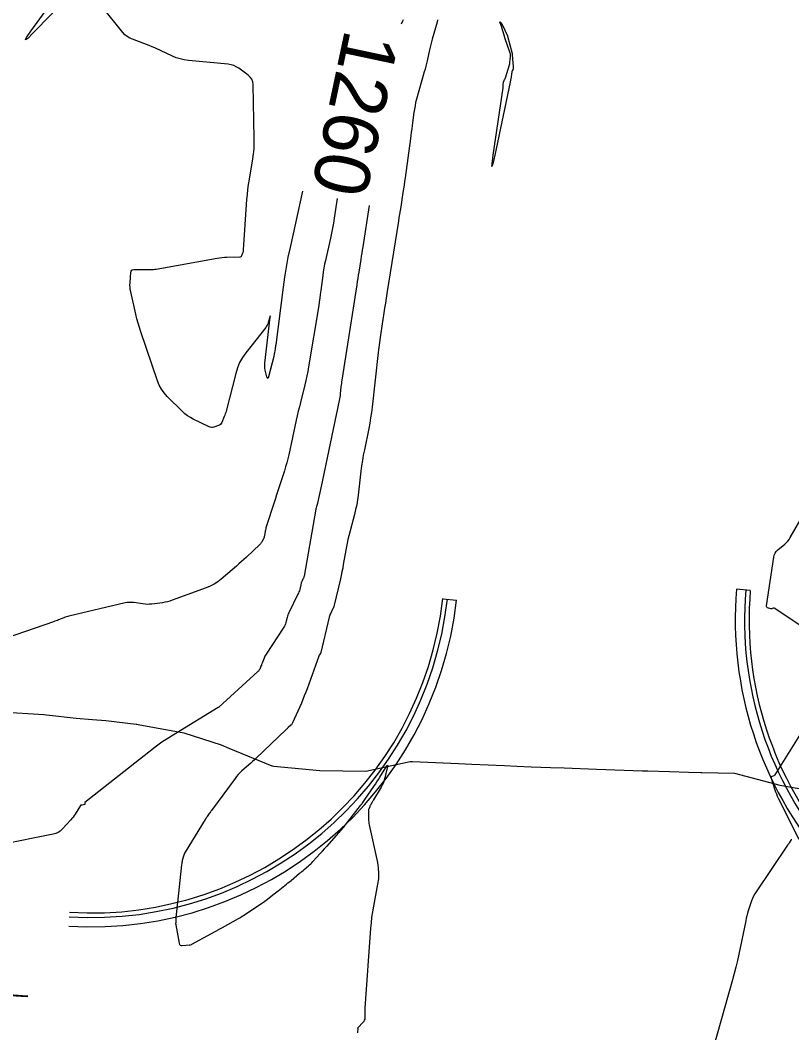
# Model space of a CAD drawing. Extents: x 658976 to 668726, y 639543 to 647196.
# Drawn here: x 661469 to 661552.9, y 642516.7 to 642626.8 of the extents above; entities that cross this region are included whole.
import ezdxf

# ---------------------------------------------------------------- set-up
doc = ezdxf.new("R2010")
doc.units = 0
for name, color, linetype in [('Ex_Contour Labels', 7, 'Continuous'), ('Ex_Major Contours', 7, 'Continuous'), ('Ex_Minor Contours', 7, 'Continuous'), ('R_Ramp 20 Degree Des Ls', 7, 'Continuous'), ('R_Ramp 20 Degree_Min Ls', 7, 'Continuous')]:
    doc.layers.add(name, color=color, linetype=linetype)

msp = doc.modelspace()

# ---------------------------------------------------------------- linework, layer by layer
at = {"layer": 'Ex_Major Contours'}
msp.add_lwpolyline([(661503.49, 642607.37), (661503.16, 642605.23), (661503.08, 642604.69), (661502.98, 642604.14), (661502.87, 642603.6), (661502.75, 642603.06), (661502.2, 642600.62), (661502.12, 642600.22), (661502.04, 642599.81), (661501.97, 642599.41), (661501.92, 642599), (661501.71, 642597.36), (661501.65, 642596.95), (661501.6, 642596.54), (661501.54, 642596.13), (661501.47, 642595.73), (661500.38, 642589.06), (661500.3, 642588.57), (661500.2, 642588.09), (661500.09, 642587.6), (661499.98, 642587.12), (661499.49, 642585.21), (661499.37, 642584.73), (661499.25, 642584.25), (661499.14, 642583.76), (661499.04, 642583.28), (661498.21, 642579.51), (661498.11, 642579.07), (661498, 642578.63), (661497.87, 642578.19), (661497.74, 642577.76), (661497.17, 642576.04), (661497.03, 642575.61), (661496.89, 642575.18), (661496.76, 642574.75), (661496.62, 642574.32), (661495.77, 642571.67), (661495.74, 642571.56), (661495.71, 642571.45), (661495.68, 642571.34), (661495.66, 642571.23), (661495.57, 642570.72), (661495.55, 642570.63), (661495.53, 642570.55), (661495.5, 642570.46), (661495.46, 642570.38), (661495.29, 642570.06), (661495.24, 642569.99), (661495.19, 642569.91), (661495.13, 642569.84), (661495.07, 642569.78), (661493.62, 642568.4), (661493.35, 642568.15), (661493.08, 642567.9), (661492.81, 642567.66), (661492.53, 642567.42), (661490.88, 642566.01), (661490.5, 642565.72), (661490.1, 642565.46), (661489.68, 642565.24), (661489.23, 642565.05), (661485.56, 642563.7), (661485.3, 642563.61), (661485.03, 642563.54), (661484.76, 642563.48), (661484.49, 642563.44), (661483.33, 642563.29), (661483.09, 642563.27), (661482.85, 642563.26), (661482.6, 642563.27), (661482.36, 642563.3), (661481.39, 642563.45), (661481.15, 642563.47), (661480.91, 642563.47), (661480.67, 642563.45), (661480.43, 642563.41), (661474.33, 642561.97), (661474.19, 642561.94), (661474.05, 642561.89), (661473.91, 642561.85), (661473.77, 642561.8), (661473.21, 642561.58), (661473.08, 642561.52), (661472.94, 642561.47), (661472.8, 642561.42), (661472.66, 642561.37), (661465.38, 642558.86)], dxfattribs=at)
at = {"layer": 'Ex_Minor Contours'}
for points in [[(661474.48, 642629.54), (661470.42, 642625.35), (661469.85, 642624.78), (661469.61, 642624.62), (661469.73, 642624.88), (661470.18, 642625.55), (661474.08, 642630.96)], [(661499.73, 642608.16), (661498.36, 642602.06), (661498.13, 642600.99), (661497.93, 642599.91), (661497.75, 642598.84), (661497.6, 642597.75), (661496.8, 642591.46), (661496.78, 642591.36), (661496.77, 642591.25), (661496.75, 642591.14), (661496.73, 642591.03), (661496.66, 642590.61), (661496.65, 642590.5), (661496.63, 642590.4), (661496.6, 642590.29), (661496.58, 642590.19), (661496.02, 642588), (661495.97, 642587.87), (661495.93, 642587.82), (661495.88, 642587.87), (661495.84, 642588), (661495.67, 642588.73), (661495.63, 642588.92), (661495.61, 642589.1), (661495.61, 642589.29), (661495.62, 642589.47), (661496.2, 642594.46), (661496.21, 642594.57), (661496.2, 642594.61), (661496.18, 642594.58), (661496.15, 642594.47), (661495.98, 642593.9), (661495.93, 642593.76), (661495.87, 642593.62), (661495.8, 642593.49), (661495.71, 642593.37), (661493.55, 642590.59), (661493.19, 642590.08), (661492.88, 642589.53), (661492.64, 642588.96), (661492.45, 642588.36), (661491.41, 642584.26), (661491.37, 642584.11), (661491.32, 642583.96), (661491.26, 642583.81), (661491.2, 642583.66), (661490.93, 642583.03), (661490.87, 642582.92), (661490.79, 642582.82), (661490.69, 642582.75), (661490.57, 642582.7), (661490.06, 642582.53), (661489.93, 642582.5), (661489.81, 642582.49), (661489.68, 642582.51), (661489.56, 642582.56), (661487.84, 642583.39), (661487.53, 642583.56), (661487.22, 642583.75), (661486.94, 642583.97), (661486.68, 642584.22), (661485.02, 642585.87), (661484.68, 642586.25), (661484.39, 642586.66), (661484.15, 642587.09), (661483.96, 642587.56), (661482.14, 642592.88), (661481.98, 642593.36), (661481.84, 642593.83), (661481.71, 642594.31), (661481.59, 642594.8), (661481.04, 642597.23), (661480.99, 642597.47), (661480.97, 642597.71), (661480.96, 642597.95), (661480.97, 642598.19), (661481.06, 642599.36), (661481.09, 642599.48), (661481.15, 642599.57), (661481.25, 642599.63), (661481.37, 642599.64), (661481.95, 642599.64), (661482.09, 642599.64), (661482.24, 642599.64), (661482.38, 642599.64), (661482.52, 642599.64), (661483.19, 642599.65), (661483.34, 642599.65), (661483.5, 642599.67), (661483.66, 642599.68), (661483.81, 642599.71), (661490.43, 642600.89), (661490.69, 642600.93), (661490.96, 642600.96), (661491.22, 642600.99), (661491.48, 642601), (661492.91, 642601.03), (661492.98, 642601.04), (661493.04, 642601.07), (661493.09, 642601.12), (661493.12, 642601.18), (661493.24, 642601.48), (661493.27, 642601.55), (661493.29, 642601.63), (661493.3, 642601.71), (661493.31, 642601.79), (661493.68, 642607.25), (661493.72, 642607.81), (661493.78, 642608.36), (661493.86, 642608.91), (661493.94, 642609.46), (661494.31, 642611.67), (661494.39, 642612.22), (661494.45, 642612.77), (661494.47, 642613.33), (661494.47, 642613.88), (661494.34, 642619.77), (661494.3, 642620.07), (661494.2, 642620.34), (661494.03, 642620.58), (661493.81, 642620.78), (661492.78, 642621.53), (661492.52, 642621.7), (661492.24, 642621.83), (661491.95, 642621.91), (661491.64, 642621.96), (661487.31, 642622.38), (661486.86, 642622.44), (661486.42, 642622.54), (661485.99, 642622.68), (661485.57, 642622.85), (661483.66, 642623.74), (661483.36, 642623.87), (661483.06, 642624), (661482.76, 642624.12), (661482.45, 642624.24), (661481.22, 642624.69), (661480.93, 642624.82), (661480.66, 642624.98), (661480.41, 642625.18), (661480.19, 642625.42), (661477.97, 642628.16)], [(661514.4, 642626.78), (661514.34, 642626.53), (661513.82, 642624.7), (661513.74, 642624.41), (661513.66, 642624.11), (661513.59, 642623.82), (661513.52, 642623.52), (661513.25, 642622.34), (661513.18, 642622.04), (661513.11, 642621.75), (661513.03, 642621.45), (661512.95, 642621.16), (661512.11, 642618.16), (661512.01, 642617.81), (661511.94, 642617.45), (661511.87, 642617.1), (661511.82, 642616.74), (661511.63, 642615.31), (661511.58, 642614.95), (661511.53, 642614.6), (661511.49, 642614.24), (661511.44, 642613.88), (661510.86, 642609.61), (661510.81, 642609.22), (661510.75, 642608.83), (661510.69, 642608.43), (661510.63, 642608.04), (661510.39, 642606.47), (661510.33, 642606.08), (661510.26, 642605.69), (661510.2, 642605.3), (661510.14, 642604.91), (661508.89, 642597.06), (661508.81, 642596.53), (661508.72, 642596), (661508.64, 642595.46), (661508.55, 642594.93), (661508.22, 642592.79), (661508.14, 642592.26), (661508.07, 642591.72), (661508, 642591.19), (661507.94, 642590.65), (661507.28, 642584.69), (661507.21, 642584.11), (661507.12, 642583.53), (661507.03, 642582.95), (661506.91, 642582.37), (661506.44, 642580.07), (661506.32, 642579.49), (661506.22, 642578.91), (661506.14, 642578.33), (661506.06, 642577.75), (661505.76, 642575.14), (661505.69, 642574.61), (661505.6, 642574.08), (661505.49, 642573.56), (661505.36, 642573.04), (661504.74, 642570.69), (661504.64, 642570.31), (661504.55, 642569.92), (661504.48, 642569.53), (661504.41, 642569.14), (661504.15, 642567.58), (661504.08, 642567.19), (661504, 642566.8), (661503.92, 642566.41), (661503.83, 642566.02), (661503.15, 642563.16), (661503.12, 642563.04), (661503.08, 642562.93), (661503.04, 642562.82), (661502.99, 642562.72), (661502.78, 642562.29), (661502.73, 642562.18), (661502.68, 642562.07), (661502.65, 642561.96), (661502.62, 642561.85), (661501.71, 642558.04), (661501.7, 642558), (661501.68, 642557.96), (661501.66, 642557.93), (661501.64, 642557.89), (661501.55, 642557.76), (661501.53, 642557.72), (661501.51, 642557.69), (661501.49, 642557.65), (661501.48, 642557.61), (661500.21, 642554.09), (661500.07, 642553.7), (661499.91, 642553.31), (661499.75, 642552.92), (661499.59, 642552.53), (661498.64, 642550.39), (661498.6, 642550.31), (661498.55, 642550.24), (661498.5, 642550.17), (661498.43, 642550.11), (661498.17, 642549.87), (661498.1, 642549.81), (661498.04, 642549.74), (661497.97, 642549.68), (661497.91, 642549.62), (661494.67, 642546.54), (661494.48, 642546.36), (661494.28, 642546.18), (661494.09, 642546), (661493.89, 642545.83), (661493.1, 642545.12), (661492.91, 642544.94), (661492.73, 642544.75), (661492.55, 642544.55), (661492.39, 642544.34), (661489.81, 642540.85), (661489.75, 642540.77), (661489.7, 642540.69), (661489.64, 642540.61), (661489.58, 642540.53), (661489.36, 642540.2), (661489.3, 642540.12), (661489.25, 642540.04), (661489.19, 642539.95), (661489.14, 642539.87), (661486.95, 642536.33), (661486.89, 642536.22), (661486.84, 642536.11), (661486.8, 642536), (661486.77, 642535.89), (661486.65, 642535.43), (661486.62, 642535.31), (661486.6, 642535.19), (661486.58, 642535.07), (661486.56, 642534.96), (661486.11, 642530.85), (661486.09, 642530.68), (661486.08, 642530.51), (661486.06, 642530.34), (661486.04, 642530.18), (661485.95, 642529.23), (661485.95, 642529.2), (661485.95, 642529.17), (661485.95, 642529.14), (661485.95, 642529.12), (661485.95, 642529), (661485.95, 642528.97), (661485.95, 642528.94), (661485.95, 642528.92), (661485.95, 642528.89), (661485.93, 642528.63), (661485.92, 642528.58), (661485.92, 642528.53), (661485.93, 642528.48), (661485.94, 642528.43), (661486.31, 642526.41), (661486.35, 642526.3), (661486.41, 642526.22), (661486.51, 642526.17), (661486.63, 642526.17), (661487.44, 642526.23), (661487.44, 642526.23), (661487.45, 642526.23), (661487.45, 642526.23), (661487.45, 642526.23), (661487.45, 642526.21), (661487.45, 642526.21), (661487.46, 642526.21), (661487.46, 642526.21), (661487.46, 642526.21), (661487.66, 642526.3), (661487.68, 642526.31), (661487.69, 642526.31), (661490.22, 642527.71), (661490.29, 642527.74), (661490.35, 642527.78), (661490.42, 642527.81), (661490.48, 642527.85), (661490.74, 642527.99), (661490.8, 642528.03), (661490.87, 642528.06), (661490.93, 642528.1), (661491, 642528.13), (661492.75, 642529.1), (661492.89, 642529.18), (661493.02, 642529.26), (661493.16, 642529.35), (661493.3, 642529.44), (661495.31, 642530.79), (661495.47, 642530.9), (661495.62, 642531), (661495.76, 642531.11), (661495.91, 642531.22), (661496.49, 642531.68), (661496.63, 642531.79), (661496.78, 642531.9), (661496.92, 642532.02), (661497.06, 642532.13), (661497.8, 642532.7), (661497.96, 642532.84), (661498.13, 642532.97), (661498.3, 642533.11), (661498.47, 642533.24), (661499.4, 642534.02), (661499.53, 642534.12), (661499.65, 642534.22), (661499.77, 642534.32), (661499.89, 642534.43), (661500.37, 642534.84), (661500.49, 642534.95), (661500.61, 642535.06), (661500.72, 642535.17), (661500.83, 642535.29), (661501.63, 642536.17), (661501.7, 642536.24), (661501.76, 642536.31), (661501.82, 642536.37), (661501.88, 642536.44), (661502.13, 642536.71), (661502.19, 642536.78), (661502.25, 642536.85), (661502.31, 642536.92), (661502.38, 642536.99), (661504.12, 642538.97), (661504.19, 642539.05), (661504.26, 642539.13), (661504.32, 642539.21), (661504.39, 642539.29), (661506.03, 642541.4), (661506.07, 642541.45), (661506.11, 642541.5), (661506.15, 642541.56), (661506.18, 642541.61), (661506.48, 642542.03), (661507.46, 642543.45), (661507.63, 642543.7), (661507.79, 642543.95), (661507.96, 642544.21), (661508.12, 642544.46), (661508.78, 642545.54), (661508.89, 642545.71), (661508.96, 642545.76), (661508.97, 642545.68), (661508.93, 642545.47), (661508.67, 642544.39), (661508.59, 642544.13), (661508.5, 642543.87), (661508.38, 642543.62), (661508.25, 642543.38), (661507.44, 642542), (661507.4, 642541.93), (661507.37, 642541.87), (661507.33, 642541.81), (661507.29, 642541.75), (661507.13, 642541.49), (661507.1, 642541.43), (661507.07, 642541.38), (661507.04, 642541.32), (661507.02, 642541.26), (661506.92, 642541.01), (661506.9, 642540.95), (661506.88, 642540.89), (661506.88, 642540.83), (661506.87, 642540.76), (661506.89, 642539.93), (661506.89, 642539.77), (661506.91, 642539.61), (661506.93, 642539.45), (661506.96, 642539.29), (661507.85, 642535.2), (661507.95, 642534.61), (661507.98, 642534.01), (661507.96, 642533.42), (661507.88, 642532.83), (661507.42, 642530.45), (661507.31, 642529.85), (661507.22, 642529.25), (661507.16, 642528.65), (661507.1, 642528.05), (661506.49, 642519.37), (661506.48, 642519.24), (661506.48, 642519.1), (661506.48, 642518.97), (661506.47, 642518.83), (661506.48, 642518.29), (661506.47, 642518.16), (661506.43, 642518.04), (661506.37, 642517.93), (661506.29, 642517.83), (661505.71, 642517.23), (661505.71, 642517.23), (661505.71, 642517.23), (661505.7, 642517.22), (661505.7, 642517.22), (661505.71, 642517.2), (661505.71, 642517.19), (661505.7, 642516.68)], [(661510.66, 642626.8), (661510.62, 642626.72), (661510.59, 642626.64), (661510.45, 642626.34)], [(661506.97, 642606.63), (661506.26, 642602.11), (661506.21, 642601.77), (661506.15, 642601.43), (661506.1, 642601.09), (661506.04, 642600.74), (661505.83, 642599.37), (661505.77, 642599.03), (661505.72, 642598.69), (661505.66, 642598.35), (661505.61, 642598), (661503.99, 642587.64), (661503.96, 642587.46), (661503.94, 642587.27), (661503.91, 642587.09), (661503.89, 642586.9), (661503.81, 642586.15), (661503.79, 642585.97), (661503.76, 642585.78), (661503.73, 642585.6), (661503.69, 642585.41), (661502.07, 642577.62), (661502, 642577.28), (661501.93, 642576.93), (661501.86, 642576.59), (661501.78, 642576.24), (661501.34, 642574.24), (661501.34, 642574.21), (661501.33, 642574.18), (661501.32, 642574.15), (661501.31, 642574.12), (661501.27, 642574), (661501.26, 642573.97), (661501.25, 642573.94), (661501.24, 642573.91), (661501.24, 642573.88), (661501.19, 642573.75), (661501.18, 642573.72), (661501.17, 642573.69), (661501.17, 642573.65), (661501.16, 642573.62), (661499.89, 642566.32), (661499.87, 642566.25), (661499.85, 642566.19), (661499.83, 642566.12), (661499.79, 642566.06), (661499.66, 642565.81), (661499.63, 642565.75), (661499.6, 642565.68), (661499.58, 642565.62), (661499.56, 642565.55), (661499.41, 642564.87), (661499.37, 642564.74), (661499.33, 642564.61), (661499.28, 642564.48), (661499.22, 642564.35), (661498.23, 642562.35), (661498.17, 642562.22), (661498.12, 642562.09), (661498.07, 642561.96), (661498.04, 642561.82), (661497.91, 642561.28), (661497.87, 642561.15), (661497.82, 642561.02), (661497.76, 642560.89), (661497.69, 642560.77), (661495.75, 642557.85), (661495.68, 642557.75), (661495.62, 642557.64), (661495.57, 642557.53), (661495.53, 642557.41), (661495.33, 642556.88), (661495.3, 642556.8), (661495.27, 642556.72), (661495.24, 642556.63), (661495.2, 642556.55), (661495.06, 642556.23), (661495.02, 642556.15), (661494.97, 642556.08), (661494.92, 642556.01), (661494.86, 642555.95), (661490.63, 642552.07), (661490.63, 642552.07), (661490.63, 642552.06), (661490.62, 642552.06), (661490.62, 642552.06), (661490.6, 642552.05), (661490.6, 642552.05), (661490.57, 642552.03), (661490.56, 642552.03), (661485.95, 642549.23), (661485.19, 642548.76), (661484.44, 642548.26), (661483.71, 642547.73), (661483, 642547.19), (661476.07, 642541.72), (661476.06, 642541.7), (661476.05, 642541.68), (661476.04, 642541.66), (661476.05, 642541.64), (661476.07, 642541.56), (661476.07, 642541.54), (661476.07, 642541.52), (661476.06, 642541.51), (661476.04, 642541.5), (661475.77, 642541.44), (661475.76, 642541.44), (661475.74, 642541.43), (661475.72, 642541.43), (661475.71, 642541.43), (661475.64, 642541.43), (661475.62, 642541.43), (661475.6, 642541.42), (661475.59, 642541.41), (661475.58, 642541.4), (661474.99, 642540.46), (661474.88, 642540.3), (661474.77, 642540.14), (661474.65, 642539.99), (661474.52, 642539.85), (661473.59, 642538.82), (661473.38, 642538.62), (661473.14, 642538.46), (661472.89, 642538.35), (661472.61, 642538.27), (661466.83, 642537.1)], [(661557.61, 642558.41), (661551.06, 642562.82), (661551.02, 642562.84), (661550.99, 642562.85), (661550.95, 642562.85), (661550.91, 642562.84), (661550.76, 642562.79), (661550.72, 642562.78), (661550.68, 642562.77), (661550.65, 642562.77), (661550.61, 642562.78), (661550.27, 642562.89), (661550.22, 642562.92), (661550.18, 642562.96), (661550.16, 642563.02), (661550.16, 642563.08), (661550.94, 642568.38), (661550.99, 642568.61), (661551.09, 642568.82), (661551.21, 642569), (661551.38, 642569.17), (661552.12, 642569.79), (661552.29, 642569.95), (661552.45, 642570.13), (661552.6, 642570.32), (661552.72, 642570.52), (661554.27, 642573.22)], [(661554.32, 642549.96), (661551.05, 642544.72), (661551.03, 642544.69), (661551, 642544.66), (661550.97, 642544.64), (661550.94, 642544.62), (661550.76, 642544.53), (661550.74, 642544.53), (661550.73, 642544.52), (661550.72, 642544.52), (661550.7, 642544.52), (661550.64, 642544.51), (661550.63, 642544.5), (661550.62, 642544.5), (661550.62, 642544.49), (661550.62, 642544.48), (661551.05, 642543.11), (661551.13, 642542.87), (661551.22, 642542.65), (661551.31, 642542.42), (661551.42, 642542.2), (661553.66, 642537.72)], [(661552.91, 642537.65), (661552.87, 642537.66), (661552.83, 642537.65), (661552.79, 642537.61), (661552.61, 642537.33), (661552.56, 642537.26), (661552.52, 642537.2), (661552.48, 642537.14), (661552.43, 642537.07), (661549.01, 642532.02), (661548.86, 642531.78), (661548.73, 642531.53), (661548.61, 642531.28), (661548.52, 642531.02), (661548.16, 642529.95), (661548.08, 642529.68), (661548, 642529.41), (661547.94, 642529.14), (661547.88, 642528.87), (661547.13, 642525.22), (661546.98, 642524.53), (661546.82, 642523.83), (661546.64, 642523.14), (661546.45, 642522.45), (661544.32, 642514.88)], [(661466.83, 642520.92), (661469.77, 642520.7), (661469.79, 642520.7), (661469.79, 642520.69), (661469.79, 642520.69), (661469.84, 642520.67), (661469.85, 642520.67), (661469.85, 642520.66), (661469.85, 642520.66), (661469.84, 642520.65), (661469.79, 642520.62), (661469.78, 642520.61), (661469.77, 642520.61), (661469.75, 642520.61), (661469.74, 642520.61), (661467.32, 642520.74)]]:
    msp.add_lwpolyline(points, dxfattribs=at)
msp.add_lwpolyline([(661521.19, 642626.54), (661521.37, 642626.34), (661521.4, 642626.3), (661521.41, 642626.29), (661521.41, 642626.29), (661521.42, 642626.28), (661521.42, 642626.27), (661521.44, 642626.22), (661521.45, 642626.22), (661521.97, 642625.13), (661521.98, 642625.1), (661521.99, 642625.08), (661522, 642625.06), (661522, 642625.03), (661522.49, 642623.15), (661522.49, 642623.14), (661522.49, 642623.13), (661522.5, 642623.12), (661522.5, 642623.11), (661522.5, 642623.07), (661522.5, 642623.04), (661522.59, 642622.09), (661522.59, 642622.02), (661522.59, 642621.96), (661522.6, 642621.89), (661522.6, 642621.82), (661522.6, 642621.47), (661522.6, 642621.44), (661522.59, 642621.42), (661522.59, 642621.39), (661522.57, 642621.36), (661522.51, 642621.27), (661522.5, 642621.24), (661522.49, 642621.22), (661522.48, 642621.19), (661522.48, 642621.16), (661522.35, 642620.35), (661522.33, 642620.27), (661522.32, 642620.18), (661522.3, 642620.1), (661522.29, 642620.02), (661520.6, 642612.07), (661520.4, 642611.15), (661520.3, 642610.85), (661520.32, 642611.16), (661520.44, 642612.1), (661521.51, 642619.42), (661521.52, 642619.47), (661521.53, 642619.53), (661521.53, 642619.59), (661521.53, 642619.65), (661521.54, 642619.89), (661521.55, 642619.94), (661521.56, 642620), (661521.57, 642620.05), (661521.59, 642620.1), (661521.68, 642620.3), (661521.71, 642620.35), (661521.73, 642620.4), (661521.75, 642620.45), (661521.76, 642620.51), (661522.22, 642621.9), (661522.22, 642621.92), (661522.22, 642621.93), (661522.23, 642621.95), (661522.23, 642621.97), (661522.25, 642622.03), (661522.25, 642622.04), (661522.25, 642622.06), (661522.25, 642622.07), (661522.26, 642622.09), (661522.3, 642622.59), (661522.31, 642622.64), (661522.31, 642622.69), (661522.31, 642622.73), (661522.32, 642622.78), (661522.33, 642622.97), (661522.33, 642623.02), (661522.32, 642623.07), (661522.31, 642623.11), (661522.3, 642623.16), (661521.71, 642624.83), (661521.71, 642624.84), (661521.7, 642624.86), (661521.7, 642624.87), (661521.69, 642624.88), (661521.67, 642624.94), (661521.67, 642624.95), (661521.66, 642624.95), (661521.66, 642624.96), (661521.66, 642624.97), (661521.66, 642625), (661521.65, 642625), (661521.65, 642625.01), (661521.65, 642625.02), (661521.65, 642625.02), (661521.48, 642625.61), (661521.46, 642625.67), (661521.45, 642625.73), (661521.43, 642625.79), (661521.41, 642625.85), (661521.33, 642626.1), (661521.31, 642626.15), (661521.3, 642626.2), (661521.28, 642626.25), (661521.26, 642626.3), (661521.16, 642626.53), (661521.15, 642626.56), (661521.15, 642626.57), (661521.16, 642626.57)], close=True, dxfattribs=at)
at = {"layer": 'R_Ramp 20 Degree Des Ls'}
for p, q in [((661548.38, 642564.78), (661546.89, 642564.9)), ((661514.97, 642563.87), (661516.46, 642563.7))]:
    msp.add_line(p, q, dxfattribs=at)
msp.add_lwpolyline([(661466.91, 642551.59), (661471.59, 642551.29), (661471.9, 642551.26), (661475.1, 642550.9), (661476.88, 642550.74), (661478.34, 642550.63), (661481.62, 642550.23), (661481.69, 642550.22), (661481.85, 642550.19), (661486.81, 642549.3), (661490.88, 642547.97), (661491.71, 642547.61), (661496.38, 642545.69), (661496.45, 642545.69), (661496.61, 642545.67), (661501.59, 642545.2), (661506.59, 642545.14), (661511.43, 642546.18), (661511.5, 642546.18), (661511.66, 642546.17), (661516.66, 642545.95), (661518.13, 642545.88), (661521.66, 642545.73), (661522.99, 642545.67), (661524.57, 642545.6), (661526.65, 642545.53), (661528.16, 642545.47), (661531.65, 642545.36), (661536.65, 642545.17), (661537.26, 642545.15), (661539.59, 642545.08), (661541.65, 642545.02), (661542.99, 642544.98), (661543.11, 642544.98), (661546.65, 642544.9), (661551.58, 642543.59), (661554.53, 642543.08)], dxfattribs=at)
for centre, radius, start, end in [((661586.75, 642561.56), 40, 175.209, 266.5452), ((661586.75, 642561.56), 39, 175.209, 266.5452), ((661586.75, 642561.56), 38.5, 175.209, 266.5452), ((661476.71, 642568.21), 40, 266.5452, 353.5366), ((661476.71, 642568.21), 39, 266.5452, 353.5366), ((661476.71, 642568.21), 38.5, 266.5452, 353.5366)]:
    msp.add_arc(centre, radius, start, end, dxfattribs=at)
at = {"layer": 'R_Ramp 20 Degree_Min Ls'}
for p, q in [((661548.38, 642564.78), (661546.89, 642564.9)), ((661514.97, 642563.87), (661516.46, 642563.7))]:
    msp.add_line(p, q, dxfattribs=at)
msp.add_lwpolyline([(661466.91, 642551.59), (661471.59, 642551.29), (661471.9, 642551.26), (661475.1, 642550.9), (661476.88, 642550.74), (661478.34, 642550.63), (661481.62, 642550.23), (661481.69, 642550.22), (661481.85, 642550.19), (661486.81, 642549.3), (661490.88, 642547.97), (661491.71, 642547.61), (661496.38, 642545.69), (661496.45, 642545.69), (661496.61, 642545.67), (661501.59, 642545.2), (661506.59, 642545.14), (661511.43, 642546.18), (661511.5, 642546.18), (661511.66, 642546.17), (661516.66, 642545.95), (661518.13, 642545.88), (661521.66, 642545.73), (661522.99, 642545.67), (661524.57, 642545.6), (661526.65, 642545.53), (661528.16, 642545.47), (661531.65, 642545.36), (661536.65, 642545.17), (661537.26, 642545.15), (661539.59, 642545.08), (661541.65, 642545.02), (661542.99, 642544.98), (661543.11, 642544.98), (661546.65, 642544.9), (661551.58, 642543.59), (661554.53, 642543.08)], dxfattribs=at)
for centre, radius, start, end in [((661586.75, 642561.56), 40, 175.209, 266.5452), ((661586.75, 642561.56), 39, 175.209, 266.5452), ((661586.75, 642561.56), 38.5, 175.209, 266.5452), ((661476.71, 642568.21), 40, 266.5452, 353.5366), ((661476.71, 642568.21), 39, 266.5452, 353.5366), ((661476.71, 642568.21), 38.5, 266.5452, 353.5366)]:
    msp.add_arc(centre, radius, start, end, dxfattribs=at)

# ---------------------------------------------------------------- texts
at = {"layer": 'Ex_Contour Labels'}
msp.add_text('1260', height=6, rotation=258.0335, dxfattribs=at).set_placement((661504.36, 642625.92))

doc.saveas('drawing.dxf')
